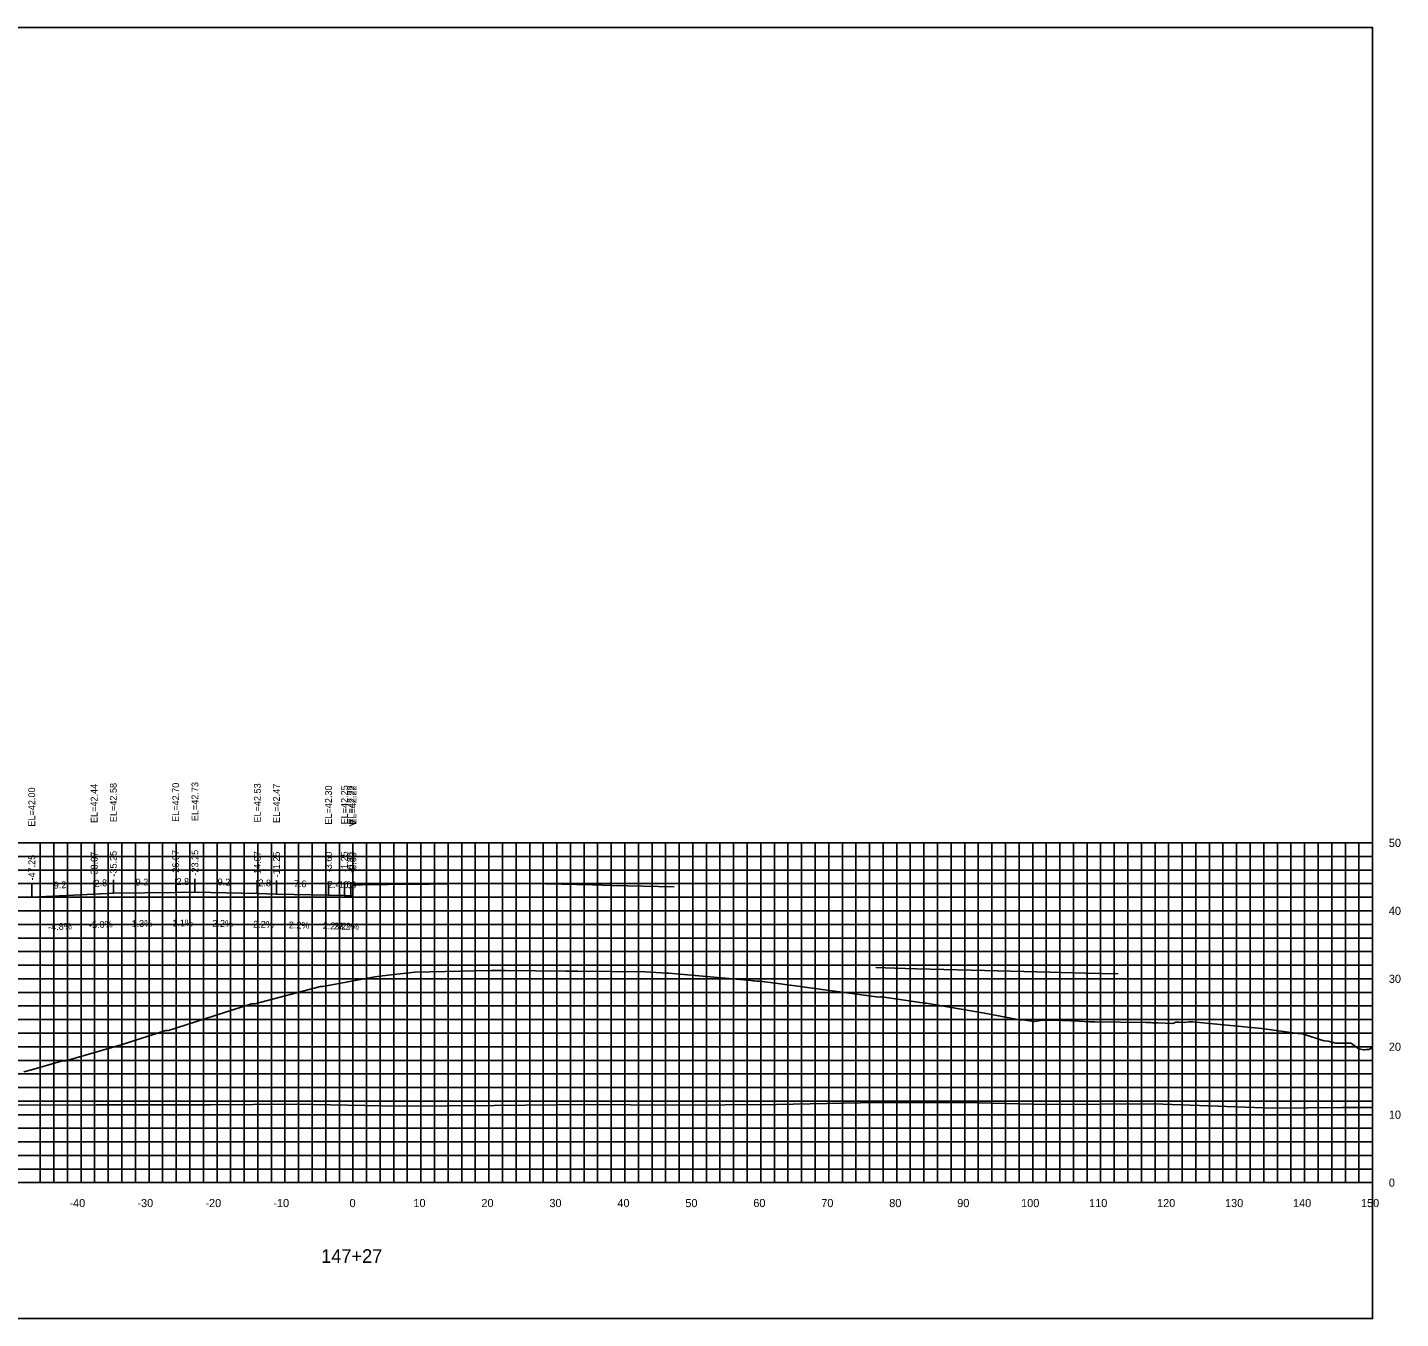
# Model space of a CAD drawing. Extents: x 1800880 to 1818864, y 245271 to 250560.
# Drawn here: x 1815714.6 to 1815916.6, y 245690.7 to 245880.7 of the extents above; entities that cross this region are included whole.
import ezdxf

# ---------------------------------------------------------------- set-up
doc = ezdxf.new("R2010")
doc.units = 0
for name, color, linetype in [('33', 7, 'Continuous'), ('ANNO-TXT', 7, 'Continuous'), ('AXIS', 7, 'Continuous'), ('CL-CNST', 7, 'Continuous'), ('DESIGN - DRAINAGE - Bridges', 7, 'Continuous'), ('Level 32', 7, 'Continuous'), ('Level 37', 7, 'Continuous'), ('Level 46', 7, 'Continuous'), ('Level 62', 7, 'Continuous'), ('SHT-BDR', 7, 'Continuous')]:
    doc.layers.add(name, color=color, linetype=linetype)

msp = doc.modelspace()

# ---------------------------------------------------------------- linework, layer by layer
at = {"layer": 'AXIS'}
msp.add_lwpolyline([(1815762.51, 245754.49), (1815762.8, 245754.49), (1815763.76, 245754.5), (1815771.41, 245754.6), (1815773.76, 245754.62), (1815776.58, 245754.65), (1815785.76, 245754.77), (1815788.58, 245754.71), (1815797.76, 245754.5), (1815800.58, 245754.44), (1815809.76, 245754.24)], dxfattribs=at)
at = {"layer": 'CL-CNST'}
msp.add_lwpolyline([(1815714.11, 245727), (1815715.21, 245727.31), (1815719.76, 245728.61), (1815720.21, 245728.61), (1815720.27, 245728.61), (1815728.55, 245731.01), (1815734.99, 245733.07), (1815735.39, 245733.09), (1815747.6, 245737.03), (1815747.81, 245737.02), (1815748.06, 245737.02), (1815757.73, 245739.57), (1815758.08, 245739.58), (1815765.72, 245740.97), (1815766.47, 245741.06), (1815767.67, 245741.2), (1815769.89, 245741.46), (1815771.61, 245741.66), (1815780.59, 245741.87), (1815782.88, 245741.93), (1815784.92, 245741.9), (1815793.85, 245741.82), (1815795.59, 245741.8), (1815805.48, 245741.71), (1815808.7, 245741.52), (1815808.98, 245741.51), (1815820.03, 245740.52), (1815820.34, 245740.49), (1815821.1, 245740.43), (1815821.37, 245740.4), (1815821.42, 245740.4), (1815821.5, 245740.39), (1815821.58, 245740.38), (1815821.94, 245740.35), (1815821.95, 245740.35), (1815822.45, 245740.35), (1815823.06, 245740.26), (1815823.11, 245740.26), (1815823.96, 245740.13), (1815839.87, 245738.01), (1815840.12, 245738.02), (1815840.32, 245738.02), (1815846.64, 245737.12), (1815846.82, 245737.12), (1815855.43, 245735.63), (1815860.58, 245734.64), (1815860.8, 245734.63), (1815861.09, 245734.63), (1815862.69, 245734.4), (1815862.76, 245734.4), (1815863.98, 245734.6), (1815864.97, 245734.62), (1815865.05, 245734.62), (1815865.15, 245734.62), (1815865.26, 245734.62), (1815865.38, 245734.62), (1815865.52, 245734.62), (1815865.6, 245734.62), (1815869.33, 245734.45), (1815870.94, 245734.38), (1815871.02, 245734.38), (1815871.42, 245734.38), (1815871.44, 245734.38), (1815871.65, 245734.38), (1815879.15, 245734.26), (1815879.36, 245734.26), (1815879.65, 245734.25), (1815879.91, 245734.24), (1815880.15, 245734.23), (1815880.36, 245734.23), (1815880.55, 245734.22), (1815880.73, 245734.22), (1815880.89, 245734.21), (1815883.09, 245734.1), (1815883.37, 245734.19), (1815883.56, 245734.31), (1815883.58, 245734.31), (1815884.02, 245734.29), (1815884.8, 245734.27), (1815885.52, 245734.34), (1815885.55, 245734.34), (1815885.89, 245734.34), (1815886.04, 245734.34), (1815896.24, 245733.36), (1815900.12, 245732.84), (1815900.33, 245732.79), (1815900.5, 245732.8), (1815901.53, 245732.64), (1815901.68, 245732.64), (1815902.06, 245732.64), (1815905.2, 245731.61), (1815905.42, 245731.55), (1815906, 245731.51), (1815907.09, 245731.24), (1815908.94, 245731.23), (1815909.24, 245731.2), (1815909.29, 245731.26), (1815910.51, 245730.36), (1815911.2, 245730.23), (1815911.36, 245730.23), (1815911.58, 245730.28), (1815911.87, 245730.28), (1815912.02, 245730.28), (1815912.21, 245730.43), (1815912.51, 245730.45)], dxfattribs=at)
at = {"layer": 'DESIGN - DRAINAGE - Bridges'}
for p, q in [((1815912.51, 245710.69), (1815912.51, 245760.69)), ((1815912.57, 245760.69), (1815912.51, 245760.69)), ((1815912.57, 245750.69), (1815912.51, 245750.69)), ((1815912.57, 245740.69), (1815912.51, 245740.69)), ((1815912.57, 245730.69), (1815912.51, 245730.69)), ((1815912.57, 245720.69), (1815912.51, 245720.69)), ((1815612.51, 245710.69), (1815912.51, 245710.69)), ((1815722.51, 245710.63), (1815722.51, 245710.69)), ((1815732.51, 245710.63), (1815732.51, 245710.69)), ((1815742.51, 245710.63), (1815742.51, 245710.69)), ((1815752.51, 245710.63), (1815752.51, 245710.69)), ((1815762.51, 245710.63), (1815762.51, 245710.69)), ((1815772.51, 245710.63), (1815772.51, 245710.69)), ((1815782.51, 245710.63), (1815782.51, 245710.69)), ((1815792.51, 245710.63), (1815792.51, 245710.69)), ((1815802.51, 245710.63), (1815802.51, 245710.69)), ((1815812.51, 245710.63), (1815812.51, 245710.69)), ((1815822.51, 245710.63), (1815822.51, 245710.69)), ((1815832.51, 245710.63), (1815832.51, 245710.69)), ((1815842.51, 245710.63), (1815842.51, 245710.69)), ((1815852.51, 245710.63), (1815852.51, 245710.69)), ((1815862.51, 245710.63), (1815862.51, 245710.69)), ((1815872.51, 245710.63), (1815872.51, 245710.69)), ((1815882.51, 245710.63), (1815882.51, 245710.69)), ((1815892.51, 245710.63), (1815892.51, 245710.69)), ((1815902.51, 245710.63), (1815902.51, 245710.69)), ((1815912.51, 245710.63), (1815912.51, 245710.69)), ((1815912.57, 245710.69), (1815912.51, 245710.69))]:
    msp.add_line(p, q, dxfattribs=at)
at = {"layer": 'Level 37'}
for p, q in [((1815724.44, 245753.13), (1815724.44, 245755.13)), ((1815727.26, 245753.27), (1815727.26, 245755.27)), ((1815736.44, 245753.39), (1815736.44, 245755.39)), ((1815739.26, 245753.42), (1815739.26, 245755.42)), ((1815748.44, 245753.22), (1815748.44, 245755.22)), ((1815751.26, 245753.16), (1815751.26, 245755.16)), ((1815758.91, 245752.99), (1815758.91, 245754.99)), ((1815761.26, 245752.94), (1815761.26, 245754.94)), ((1815762.21, 245752.92), (1815762.21, 245754.92)), ((1815762.5, 245752.91), (1815762.5, 245754.91)), ((1815715.26, 245752.69), (1815715.26, 245754.69))]:
    msp.add_line(p, q, dxfattribs=at)
msp.add_lwpolyline([(1815612.51, 245690.69), (1815912.51, 245690.69), (1815912.51, 245880.69), (1815612.51, 245880.69)], close=True, dxfattribs=at)
at = {"layer": 'Level 46'}
for p, q in [((1815612.51, 245760.69), (1815912.51, 245760.69)), ((1815716.51, 245710.69), (1815716.51, 245760.69)), ((1815718.51, 245710.69), (1815718.51, 245760.69)), ((1815720.51, 245710.69), (1815720.51, 245760.69)), ((1815722.51, 245710.69), (1815722.51, 245760.69)), ((1815724.51, 245710.69), (1815724.51, 245760.69)), ((1815726.51, 245710.69), (1815726.51, 245760.69)), ((1815728.51, 245710.69), (1815728.51, 245760.69)), ((1815730.51, 245710.69), (1815730.51, 245760.69)), ((1815732.51, 245710.69), (1815732.51, 245760.69)), ((1815734.51, 245710.69), (1815734.51, 245760.69)), ((1815736.51, 245710.69), (1815736.51, 245760.69)), ((1815738.51, 245710.69), (1815738.51, 245760.69)), ((1815740.51, 245710.69), (1815740.51, 245760.69)), ((1815742.51, 245710.69), (1815742.51, 245760.69)), ((1815744.51, 245710.69), (1815744.51, 245760.69)), ((1815746.51, 245710.69), (1815746.51, 245760.69)), ((1815748.51, 245710.69), (1815748.51, 245760.69)), ((1815750.51, 245710.69), (1815750.51, 245760.69)), ((1815752.51, 245710.69), (1815752.51, 245760.69)), ((1815754.51, 245710.69), (1815754.51, 245760.69)), ((1815756.51, 245710.69), (1815756.51, 245760.69)), ((1815758.51, 245710.69), (1815758.51, 245760.69)), ((1815760.51, 245710.69), (1815760.51, 245760.69)), ((1815762.51, 245710.69), (1815762.51, 245760.69)), ((1815764.51, 245710.69), (1815764.51, 245760.69)), ((1815766.51, 245710.69), (1815766.51, 245760.69)), ((1815768.51, 245710.69), (1815768.51, 245760.69)), ((1815770.51, 245710.69), (1815770.51, 245760.69)), ((1815772.51, 245710.69), (1815772.51, 245760.69)), ((1815774.51, 245710.69), (1815774.51, 245760.69)), ((1815776.51, 245710.69), (1815776.51, 245760.69)), ((1815778.51, 245710.69), (1815778.51, 245760.69)), ((1815780.51, 245710.69), (1815780.51, 245760.69)), ((1815782.51, 245710.69), (1815782.51, 245760.69)), ((1815784.51, 245710.69), (1815784.51, 245760.69)), ((1815786.51, 245710.69), (1815786.51, 245760.69)), ((1815788.51, 245710.69), (1815788.51, 245760.69)), ((1815790.51, 245710.69), (1815790.51, 245760.69)), ((1815792.51, 245710.69), (1815792.51, 245760.69)), ((1815794.51, 245710.69), (1815794.51, 245760.69)), ((1815796.51, 245710.69), (1815796.51, 245760.69)), ((1815798.51, 245710.69), (1815798.51, 245760.69)), ((1815800.51, 245710.69), (1815800.51, 245760.69)), ((1815802.51, 245710.69), (1815802.51, 245760.69)), ((1815804.51, 245710.69), (1815804.51, 245760.69)), ((1815806.51, 245710.69), (1815806.51, 245760.69)), ((1815808.51, 245710.69), (1815808.51, 245760.69)), ((1815810.51, 245710.69), (1815810.51, 245760.69)), ((1815812.51, 245710.69), (1815812.51, 245760.69)), ((1815814.51, 245710.69), (1815814.51, 245760.69)), ((1815816.51, 245710.69), (1815816.51, 245760.69)), ((1815818.51, 245710.69), (1815818.51, 245760.69)), ((1815820.51, 245710.69), (1815820.51, 245760.69)), ((1815822.51, 245710.69), (1815822.51, 245760.69)), ((1815824.51, 245710.69), (1815824.51, 245760.69)), ((1815826.51, 245710.69), (1815826.51, 245760.69)), ((1815828.51, 245710.69), (1815828.51, 245760.69)), ((1815830.51, 245710.69), (1815830.51, 245760.69)), ((1815832.51, 245710.69), (1815832.51, 245760.69)), ((1815834.51, 245710.69), (1815834.51, 245760.69)), ((1815836.51, 245710.69), (1815836.51, 245760.69)), ((1815838.51, 245710.69), (1815838.51, 245760.69)), ((1815840.51, 245710.69), (1815840.51, 245760.69)), ((1815842.51, 245710.69), (1815842.51, 245760.69)), ((1815844.51, 245710.69), (1815844.51, 245760.69)), ((1815846.51, 245710.69), (1815846.51, 245760.69)), ((1815848.51, 245710.69), (1815848.51, 245760.69)), ((1815850.51, 245710.69), (1815850.51, 245760.69)), ((1815852.51, 245710.69), (1815852.51, 245760.69)), ((1815854.51, 245710.69), (1815854.51, 245760.69)), ((1815856.51, 245710.69), (1815856.51, 245760.69)), ((1815858.51, 245710.69), (1815858.51, 245760.69)), ((1815860.51, 245710.69), (1815860.51, 245760.69)), ((1815862.51, 245710.69), (1815862.51, 245760.69)), ((1815864.51, 245710.69), (1815864.51, 245760.69)), ((1815866.51, 245710.69), (1815866.51, 245760.69)), ((1815868.51, 245710.69), (1815868.51, 245760.69)), ((1815870.51, 245710.69), (1815870.51, 245760.69)), ((1815872.51, 245710.69), (1815872.51, 245760.69)), ((1815874.51, 245710.69), (1815874.51, 245760.69)), ((1815876.51, 245710.69), (1815876.51, 245760.69)), ((1815878.51, 245710.69), (1815878.51, 245760.69)), ((1815880.51, 245710.69), (1815880.51, 245760.69)), ((1815882.51, 245710.69), (1815882.51, 245760.69)), ((1815884.51, 245710.69), (1815884.51, 245760.69)), ((1815886.51, 245710.69), (1815886.51, 245760.69)), ((1815888.51, 245710.69), (1815888.51, 245760.69)), ((1815890.51, 245710.69), (1815890.51, 245760.69)), ((1815892.51, 245710.69), (1815892.51, 245760.69)), ((1815894.51, 245710.69), (1815894.51, 245760.69)), ((1815896.51, 245710.69), (1815896.51, 245760.69)), ((1815898.51, 245710.69), (1815898.51, 245760.69)), ((1815900.51, 245710.69), (1815900.51, 245760.69)), ((1815902.51, 245710.69), (1815902.51, 245760.69)), ((1815904.51, 245710.69), (1815904.51, 245760.69)), ((1815906.51, 245710.69), (1815906.51, 245760.69)), ((1815908.51, 245710.69), (1815908.51, 245760.69)), ((1815910.51, 245710.69), (1815910.51, 245760.69)), ((1815912.51, 245710.69), (1815912.51, 245760.69)), ((1815612.51, 245758.69), (1815912.51, 245758.69)), ((1815612.51, 245756.69), (1815912.51, 245756.69)), ((1815612.51, 245754.69), (1815912.51, 245754.69)), ((1815612.51, 245752.69), (1815912.51, 245752.69)), ((1815612.51, 245750.69), (1815912.51, 245750.69)), ((1815612.51, 245748.69), (1815912.51, 245748.69)), ((1815612.51, 245746.69), (1815912.51, 245746.69)), ((1815612.51, 245744.69), (1815912.51, 245744.69)), ((1815612.51, 245742.69), (1815912.51, 245742.69)), ((1815612.51, 245740.69), (1815912.51, 245740.69)), ((1815612.51, 245738.69), (1815912.51, 245738.69)), ((1815612.51, 245736.69), (1815912.51, 245736.69)), ((1815612.51, 245734.69), (1815912.51, 245734.69)), ((1815612.51, 245732.69), (1815912.51, 245732.69)), ((1815612.51, 245730.69), (1815912.51, 245730.69)), ((1815612.51, 245728.69), (1815912.51, 245728.69)), ((1815612.51, 245726.69), (1815912.51, 245726.69)), ((1815612.51, 245724.69), (1815912.51, 245724.69)), ((1815612.51, 245722.69), (1815912.51, 245722.69)), ((1815612.51, 245720.69), (1815912.51, 245720.69)), ((1815612.51, 245718.69), (1815912.51, 245718.69)), ((1815612.51, 245716.69), (1815912.51, 245716.69)), ((1815612.51, 245714.69), (1815912.51, 245714.69)), ((1815612.51, 245712.69), (1815912.51, 245712.69)), ((1815612.51, 245710.69), (1815912.51, 245710.69))]:
    msp.add_line(p, q, dxfattribs=at)
at = {"layer": 'Level 62'}
for points in [[(1815715.26, 245752.69), (1815724.44, 245753.13), (1815727.26, 245753.27), (1815736.44, 245753.39), (1815739.26, 245753.42), (1815748.44, 245753.22), (1815751.26, 245753.16), (1815758.91, 245752.99), (1815761.26, 245752.94), (1815762.21, 245752.92), (1815762.5, 245752.91)], [(1815839.42, 245742.34), (1815842.23, 245742.26), (1815845.43, 245742.18), (1815855.4, 245741.92), (1815865.04, 245741.67), (1815870.24, 245741.53), (1815875.09, 245741.41)], [(1815612.51, 245722.54), (1815630.51, 245722.42), (1815634.68, 245722.42), (1815658.26, 245722.25), (1815665.09, 245722.26), (1815686.02, 245722.12), (1815695.08, 245722.15), (1815713.77, 245722.09), (1815724.74, 245722.14), (1815741.53, 245722.16), (1815754.14, 245722.23), (1815769.29, 245721.96), (1815783.33, 245722.05), (1815797.04, 245722.2), (1815809.68, 245722.11), (1815824.8, 245722.2), (1815837.19, 245722.42), (1815852.55, 245722.51), (1815864.66, 245722.18), (1815880.31, 245722.28), (1815897.86, 245721.67), (1815908.06, 245721.74), (1815912.51, 245721.74)]]:
    msp.add_lwpolyline(points, dxfattribs=at)

# ---------------------------------------------------------------- texts
for s, p in [('-40', (1815720.8, 245707.09)), ('-30', (1815730.8, 245707.09)), ('-20', (1815740.8, 245707.09)), ('-10', (1815750.8, 245707.09)), ('0', (1815762.01, 245707.09)), ('10', (1815771.41, 245707.09)), ('20', (1815781.41, 245707.09)), ('30', (1815791.41, 245707.09)), ('40', (1815801.41, 245707.09)), ('50', (1815811.41, 245707.09)), ('60', (1815821.41, 245707.09)), ('70', (1815831.41, 245707.09)), ('80', (1815841.41, 245707.09)), ('90', (1815851.41, 245707.09)), ('100', (1815860.81, 245707.09)), ('110', (1815870.81, 245707.09)), ('120', (1815880.81, 245707.09)), ('130', (1815890.81, 245707.09)), ('140', (1815900.81, 245707.09)), ('150', (1815910.81, 245707.09))]:
    msp.add_text(s, height=1.2).set_placement(p)
at = {"layer": '33'}
for s, p in [('50', (1815914.91, 245760.09)), ('40', (1815914.91, 245750.09)), ('30', (1815914.91, 245740.09)), ('20', (1815914.91, 245730.09)), ('10', (1815914.91, 245720.09)), ('0', (1815914.91, 245710.09))]:
    msp.add_text(s, height=1.2, dxfattribs=at).set_placement(p)
at = {"layer": 'ANNO-TXT'}
for s, rotation, p in [('9.2', 2.7548, (1815718.51, 245753.95)), ('2.8', 2.8623, (1815724.51, 245754.24)), ('9.2', 0.7198, (1815730.55, 245754.42)), ('2.8', 0.63, (1815736.55, 245754.49)), ('9.2', 358.7397, (1815742.59, 245754.45)), ('2.8', 358.7397, (1815748.59, 245754.32)), ('7.6', 358.7397, (1815753.8, 245754.2)), ('2.4', 358.7397, (1815758.82, 245754.09)), ('1.0', 358.7397, (1815760.44, 245754.06)), ('0.3', 358.7397, (1815761.1, 245754.04)), ('-4.8%', 2.7548, (1815717.68, 245747.8)), ('-5.0%', 2.8623, (1815723.69, 245748.09)), ('-1.3%', 0.7198, (1815729.5, 245748.3)), ('-1.1%', 0.63, (1815735.49, 245748.38)), ('2.2%', 358.7397, (1815741.82, 245748.36)), ('2.2%', 358.7397, (1815747.82, 245748.23)), ('2.2%', 358.7397, (1815753.06, 245748.12)), ('2.2%', 358.7397, (1815758.06, 245748.01)), ('2.2%', 358.7397, (1815759.71, 245747.97)), ('2.2%', 358.7397, (1815760.33, 245747.96))]:
    msp.add_text(s, height=1, rotation=rotation, dxfattribs=at).set_placement(p)
at = {"layer": 'DESIGN - DRAINAGE - Bridges'}
msp.add_text('>', height=1.5, dxfattribs=at).set_placement((1815761.9, 245762.94))
at = {"layer": 'Level 32'}
msp.add_text('147+27', height=2, dxfattribs=at).set_placement((1815757.83, 245698.89))
at = {"layer": 'SHT-BDR'}
for s, p in [('EL=42.44', (1815724.94, 245763.61)), ('EL=42.58', (1815727.76, 245763.75)), ('EL=42.70', (1815736.94, 245763.78)), ('EL=42.73', (1815739.76, 245763.89)), ('EL=42.53', (1815748.94, 245763.69)), ('EL=42.47', (1815751.76, 245763.63)), ('EL=42.30', (1815759.41, 245763.38)), ('EL=42.25', (1815761.76, 245763.41)), ('EL=42.22', (1815762.71, 245763.39)), ('EL=42.22', (1815763, 245763.38)), ('EL=42.00', (1815715.76, 245763.09)), ('-47.25', (1815715.76, 245755.15)), ('-38.07', (1815724.94, 245755.59)), ('-35.25', (1815727.76, 245755.73)), ('-26.07', (1815736.94, 245755.85)), ('-23.25', (1815739.76, 245755.88)), ('-14.07', (1815748.94, 245755.68)), ('-11.25', (1815751.76, 245755.61)), ('-3.60', (1815759.41, 245756.36)), ('-1.25', (1815761.76, 245756.39)), ('-0.30', (1815762.71, 245756.29)), ('-0.00', (1815763, 245756.28))]:
    msp.add_text(s, height=1, rotation=90, dxfattribs=at).set_placement(p)

doc.saveas('drawing.dxf')
